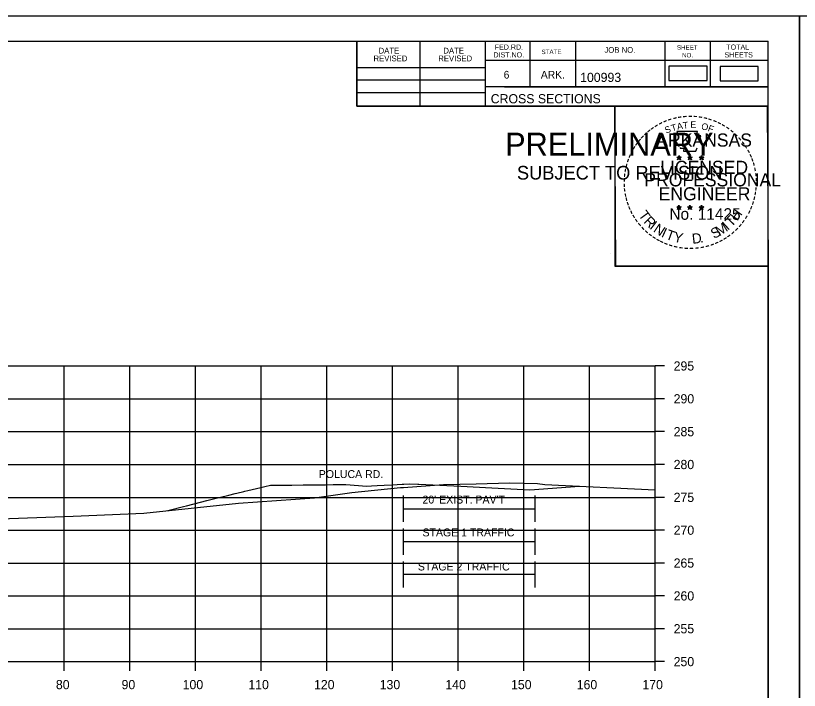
# Model space of a CAD drawing. Extents: x 4667 to 1632277, y -2100 to 724501.
# Drawn here: x 5849.8 to 5969.1, y -786.4 to -683.7 of the extents above; entities that cross this region are included whole.
import ezdxf

# ---------------------------------------------------------------- set-up
doc = ezdxf.new("R2010")
doc.units = 0
for name, color, linetype in [('Default', 7, 'Continuous'), ('R_Axis', 7, 'Continuous'), ('R_Axis Annot', 7, 'Continuous'), ('R_Border', 7, 'Continuous'), ('R_Border PE', 7, 'Continuous'), ('R_Border Prem', 7, 'Continuous'), ('R_Drive', 7, 'Continuous'), ('R_Exist Surface', 7, 'Continuous'), ('R_Fin Surface', 7, 'Continuous'), ('R_Grid', 7, 'Continuous'), ('R_No Plot', 7, 'Continuous'), ('R_Temp Easement', 7, 'Continuous')]:
    doc.layers.add(name, color=color, linetype=linetype)

msp = doc.modelspace()

# ---------------------------------------------------------------- linework, layer by layer
at = {"layer": 'Default'}
for points in [[(5949.24, -693.61), (5955.07, -693.61), (5955.07, -691.42), (5949.24, -691.42)], [(5957.04, -693.66), (5962.87, -693.66), (5962.87, -691.47), (5957.04, -691.47)]]:
    msp.add_lwpolyline(points, close=True, dxfattribs=at)
at = {"layer": 'R_Axis'}
for p, q in [((5947.18, -782.05), (5947.18, -737.05)), ((5948.58, -737.05), (5947.18, -737.05)), ((5948.58, -742.05), (5947.18, -742.05)), ((5948.58, -747.05), (5947.18, -747.05)), ((5948.58, -752.05), (5947.18, -752.05)), ((5948.58, -757.05), (5947.18, -757.05)), ((5948.58, -762.05), (5947.18, -762.05)), ((5948.58, -767.05), (5947.18, -767.05)), ((5948.58, -772.05), (5947.18, -772.05)), ((5948.58, -777.05), (5947.18, -777.05)), ((5667.18, -782.05), (5947.18, -782.05)), ((5857.18, -783.45), (5857.18, -782.05)), ((5867.18, -783.45), (5867.18, -782.05)), ((5877.18, -783.45), (5877.18, -782.05)), ((5887.18, -783.45), (5887.18, -782.05)), ((5897.18, -783.45), (5897.18, -782.05)), ((5907.18, -783.45), (5907.18, -782.05)), ((5917.18, -783.45), (5917.18, -782.05)), ((5927.18, -783.45), (5927.18, -782.05)), ((5937.18, -783.45), (5937.18, -782.05)), ((5947.18, -783.45), (5947.18, -782.05)), ((5948.58, -782.05), (5947.18, -782.05))]:
    msp.add_line(p, q, dxfattribs=at)
at = {"layer": 'R_Border'}
for p, q in [((5648.18, -687.63), (5964.36, -687.63)), ((5901.72, -697.51), (5901.72, -687.63)), ((5911.4, -697.51), (5911.4, -687.63)), ((5921.26, -687.63), (5921.26, -697.51)), ((5928.1, -687.63), (5928.1, -694.57)), ((5935.04, -687.63), (5935.04, -694.57)), ((5948.62, -687.63), (5948.62, -694.57)), ((5955.56, -687.63), (5955.56, -694.57)), ((5964.36, -893.09), (5964.36, -687.63)), ((5964.36, -690.57), (5921.26, -690.57)), ((5964.36, -690.55), (5964.36, -690.55)), ((5901.72, -691.65), (5921.26, -691.65)), ((5901.72, -693.51), (5921.26, -693.51)), ((5901.72, -695.45), (5921.26, -695.45)), ((5964.36, -694.57), (5921.26, -694.57)), ((5924.22, -694.57), (5964.36, -694.57)), ((5964.36, -697.51), (5901.72, -697.51))]:
    msp.add_line(p, q, dxfattribs=at)
at = {"layer": 'R_Border PE'}
for p, q in [((5950.8, -705), (5950.76, -705.26)), ((5950.8, -705.37), (5950.8, -705)), ((5950.8, -705), (5950.85, -705.25)), ((5952.47, -705), (5952.43, -705.26)), ((5952.47, -705.37), (5952.47, -705)), ((5952.47, -705), (5952.52, -705.25)), ((5954.23, -705.02), (5954.19, -705.27)), ((5954.23, -705.38), (5954.23, -705.02)), ((5954.23, -705.02), (5954.28, -705.27)), ((5950.45, -705.26), (5950.8, -705.37)), ((5950.45, -705.26), (5950.7, -705.3)), ((5950.45, -705.26), (5950.69, -705.38)), ((5950.58, -705.67), (5950.8, -705.37)), ((5950.58, -705.67), (5950.71, -705.42)), ((5950.58, -705.67), (5950.8, -705.45)), ((5951.15, -705.26), (5950.8, -705.37)), ((5951.01, -705.67), (5950.8, -705.37)), ((5951.01, -705.67), (5950.8, -705.45)), ((5951.15, -705.26), (5950.86, -705.31)), ((5951.01, -705.67), (5950.87, -705.37)), ((5951.15, -705.26), (5950.94, -705.36)), ((5952.12, -705.26), (5952.47, -705.37)), ((5952.12, -705.26), (5952.37, -705.3)), ((5952.12, -705.26), (5952.36, -705.38)), ((5952.25, -705.67), (5952.47, -705.37)), ((5952.25, -705.67), (5952.38, -705.42)), ((5952.25, -705.67), (5952.47, -705.45)), ((5952.82, -705.26), (5952.47, -705.37)), ((5952.68, -705.67), (5952.47, -705.37)), ((5952.68, -705.67), (5952.47, -705.45)), ((5952.82, -705.26), (5952.53, -705.31)), ((5952.68, -705.67), (5952.54, -705.37)), ((5952.82, -705.26), (5952.61, -705.36)), ((5953.88, -705.27), (5954.23, -705.38)), ((5953.88, -705.27), (5954.14, -705.31)), ((5953.88, -705.27), (5954.12, -705.39)), ((5954.02, -705.68), (5954.23, -705.38)), ((5954.02, -705.68), (5954.14, -705.43)), ((5954.02, -705.68), (5954.23, -705.46)), ((5954.58, -705.27), (5954.23, -705.38)), ((5954.45, -705.68), (5954.23, -705.38)), ((5954.45, -705.68), (5954.23, -705.46)), ((5954.58, -705.27), (5954.29, -705.32)), ((5954.45, -705.68), (5954.31, -705.39)), ((5954.58, -705.27), (5954.38, -705.37)), ((5950.45, -712.83), (5950.79, -712.94)), ((5950.45, -712.83), (5950.7, -712.88)), ((5950.45, -712.83), (5950.68, -712.95)), ((5950.58, -713.24), (5950.79, -712.94)), ((5950.58, -713.24), (5950.7, -712.99)), ((5950.58, -713.24), (5950.79, -713.02)), ((5950.79, -712.58), (5950.75, -712.83)), ((5950.79, -712.94), (5950.79, -712.58)), ((5950.79, -712.58), (5950.84, -712.83)), ((5951.14, -712.83), (5950.79, -712.94)), ((5951.01, -713.24), (5950.79, -712.94)), ((5951.01, -713.24), (5950.79, -713.02)), ((5951.14, -712.83), (5950.86, -712.88)), ((5951.01, -713.24), (5950.87, -712.95)), ((5951.14, -712.83), (5950.94, -712.93)), ((5952.11, -712.83), (5952.46, -712.94)), ((5952.11, -712.83), (5952.37, -712.88)), ((5952.11, -712.83), (5952.35, -712.95)), ((5952.25, -713.24), (5952.46, -712.94)), ((5952.25, -713.24), (5952.37, -712.99)), ((5952.25, -713.24), (5952.46, -713.02)), ((5952.46, -712.58), (5952.42, -712.83)), ((5952.46, -712.94), (5952.46, -712.58)), ((5952.46, -712.58), (5952.51, -712.83)), ((5952.81, -712.83), (5952.46, -712.94)), ((5952.68, -713.24), (5952.46, -712.94)), ((5952.68, -713.24), (5952.46, -713.02)), ((5952.81, -712.83), (5952.52, -712.88)), ((5952.68, -713.24), (5952.54, -712.95)), ((5952.81, -712.83), (5952.61, -712.93)), ((5953.88, -712.84), (5954.23, -712.95)), ((5953.88, -712.84), (5954.13, -712.89)), ((5953.88, -712.84), (5954.12, -712.96)), ((5954.01, -713.25), (5954.23, -712.95)), ((5954.01, -713.25), (5954.14, -713)), ((5954.01, -713.25), (5954.23, -713.03)), ((5954.23, -712.59), (5954.19, -712.84)), ((5954.23, -712.95), (5954.23, -712.59)), ((5954.23, -712.59), (5954.28, -712.84)), ((5954.58, -712.84), (5954.23, -712.95)), ((5954.44, -713.25), (5954.23, -712.95)), ((5954.44, -713.25), (5954.23, -713.03)), ((5954.58, -712.84), (5954.29, -712.89)), ((5954.44, -713.25), (5954.31, -712.96)), ((5954.58, -712.84), (5954.37, -712.94))]:
    msp.add_line(p, q, dxfattribs=at)
for points in [[(5950.49, -701.38), (5950.76, -702.21)], [(5954, -702.3), (5954.14, -702.02), (5953.46, -702.04), (5953.61, -701.38), (5950.49, -701.38)], [(5950.98, -703.8), (5950.98, -703.89), (5951.55, -703.91), (5951.49, -704.38), (5953.36, -704.38), (5953.56, -703.85)], [(5950.8, -705), (5951.01, -705.67), (5950.45, -705.26), (5951.15, -705.26), (5950.58, -705.67), (5950.8, -705)], [(5952.47, -705), (5952.68, -705.67), (5952.12, -705.26), (5952.82, -705.26), (5952.25, -705.67), (5952.47, -705)], [(5954.23, -705.02), (5954.45, -705.68), (5953.88, -705.27), (5954.58, -705.27), (5954.02, -705.68), (5954.23, -705.02)], [(5950.79, -712.58), (5951.01, -713.24), (5950.45, -712.83), (5951.14, -712.83), (5950.58, -713.24), (5950.79, -712.58)], [(5952.46, -712.58), (5952.68, -713.24), (5952.11, -712.83), (5952.81, -712.83), (5952.25, -713.24), (5952.46, -712.58)], [(5954.23, -712.59), (5954.44, -713.25), (5953.88, -712.84), (5954.58, -712.84), (5954.01, -713.25), (5954.23, -712.59)]]:
    msp.add_lwpolyline(points, dxfattribs=at)
for centre, radius in [((5950.8, -705.37), 0.172), ((5950.8, -705.37), 0.145), ((5950.8, -705.37), 0.116), ((5950.8, -705.37), 0.0991), ((5950.8, -705.37), 0.0747), ((5950.8, -705.37), 0.0495), ((5950.8, -705.37), 0.0296), ((5952.47, -705.37), 0.172), ((5952.47, -705.37), 0.145), ((5952.47, -705.37), 0.116), ((5952.47, -705.37), 0.0991), ((5952.47, -705.37), 0.0747), ((5952.47, -705.37), 0.0495), ((5952.47, -705.37), 0.0296), ((5954.23, -705.38), 0.172), ((5954.23, -705.38), 0.145), ((5954.23, -705.38), 0.116), ((5954.23, -705.38), 0.0991), ((5954.23, -705.38), 0.0747), ((5954.23, -705.38), 0.0495), ((5954.23, -705.38), 0.0296), ((5950.79, -712.94), 0.172), ((5950.79, -712.94), 0.145), ((5950.79, -712.94), 0.116), ((5950.79, -712.94), 0.0991), ((5950.79, -712.94), 0.0747), ((5950.79, -712.94), 0.0495), ((5950.79, -712.94), 0.0296), ((5952.46, -712.94), 0.172), ((5952.46, -712.94), 0.145), ((5952.46, -712.94), 0.116), ((5952.46, -712.94), 0.0991), ((5952.46, -712.94), 0.0747), ((5952.46, -712.94), 0.0495), ((5952.46, -712.94), 0.0296), ((5954.23, -712.95), 0.172), ((5954.23, -712.95), 0.145), ((5954.23, -712.95), 0.116), ((5954.23, -712.95), 0.0991), ((5954.23, -712.95), 0.0747), ((5954.23, -712.95), 0.0495), ((5954.23, -712.95), 0.0296)]:
    msp.add_circle(centre, radius, dxfattribs=at)
at = {"layer": 'R_Exist Surface'}
msp.add_lwpolyline([(5834.92, -760.78), (5858.55, -759.92), (5869.29, -759.45), (5883.72, -757.95), (5895.29, -757.12), (5900.96, -756.33), (5908.4, -755.54), (5908.87, -755.53), (5914.95, -755.09), (5919.93, -754.98), (5925, -754.86), (5929.27, -754.93), (5930.38, -755.08), (5947.18, -755.92)], dxfattribs=at)
at = {"layer": 'R_Fin Surface'}
msp.add_lwpolyline([(5872.98, -759.07), (5875.35, -758.45), (5875.83, -758.33), (5877.93, -757.79), (5878.92, -757.54), (5880.34, -757.19), (5881.82, -756.82), (5882.24, -756.72), (5883.21, -756.48), (5883.46, -756.42), (5884.54, -756.16), (5884.68, -756.13), (5885.15, -756.02), (5887.11, -755.56), (5887.74, -755.42), (5888.6, -755.22), (5889.45, -755.21), (5889.54, -755.21), (5889.66, -755.21), (5891.85, -755.18), (5893.55, -755.16), (5894.05, -755.15), (5895.48, -755.13), (5896.14, -755.13), (5896.95, -755.12), (5898.15, -755.1), (5898.68, -755.1), (5899.15, -755.09), (5899.64, -755.08), (5900.08, -755.08), (5903.26, -755.35), (5903.98, -755.3), (5904.84, -755.25), (5905.88, -755.19), (5907.13, -755.12), (5908.63, -755.04), (5908.75, -755.04), (5908.88, -755.03), (5909.82, -754.98), (5911.01, -755.04), (5911.16, -755.05), (5917.57, -755.37), (5922.28, -755.6), (5924.23, -755.7), (5928.1, -755.89), (5935.64, -755.34)], dxfattribs=at)
at = {"layer": 'R_Grid'}
for p, q in [((5667.18, -737.05), (5947.18, -737.05)), ((5857.18, -782.05), (5857.18, -737.05)), ((5867.18, -782.05), (5867.18, -737.05)), ((5877.18, -782.05), (5877.18, -737.05)), ((5887.18, -782.05), (5887.18, -737.05)), ((5897.18, -782.05), (5897.18, -737.05)), ((5907.18, -782.05), (5907.18, -737.05)), ((5917.18, -782.05), (5917.18, -737.05)), ((5927.18, -782.05), (5927.18, -737.05)), ((5937.18, -782.05), (5937.18, -737.05)), ((5947.18, -782.05), (5947.18, -737.05)), ((5667.18, -742.05), (5947.18, -742.05)), ((5667.18, -747.05), (5947.18, -747.05)), ((5667.18, -752.05), (5947.18, -752.05)), ((5667.18, -757.05), (5947.18, -757.05)), ((5667.18, -762.05), (5947.18, -762.05)), ((5667.18, -767.05), (5947.18, -767.05)), ((5667.18, -772.05), (5947.18, -772.05)), ((5667.18, -777.05), (5947.18, -777.05)), ((5667.18, -782.05), (5947.18, -782.05))]:
    msp.add_line(p, q, dxfattribs=at)
at = {"layer": 'R_No Plot'}
for p, q in [((5635.78, -683.74), (5969.12, -683.74)), ((5940.4, -719.97), (5940.4, -719.97))]:
    msp.add_line(p, q, dxfattribs=at)
for points in [[(5635.78, -683.74), (5969.12, -683.74), (5969.12, -897.08), (5635.78, -897.08)], [(5969.12, -683.74), (6302.46, -683.74), (6302.46, -897.08), (5969.12, -897.08)], [(5882.1, -687.63), (5901.72, -687.63), (5901.72, -697.51), (5917.84, -697.51), (5941.04, -697.51), (5941.04, -721.84), (5964.36, -721.84), (5964.36, -893.09), (5648.18, -893.09), (5648.18, -687.63)], [(5941.04, -697.51), (5964.24, -697.51), (5964.36, -721.84), (5941.16, -721.84)]]:
    msp.add_lwpolyline(points, close=True, dxfattribs=at)
at = {"layer": 'R_Temp Easement'}
for p, q in [((5908.87, -760.79), (5908.87, -756.79)), ((5928.87, -760.79), (5928.87, -756.79)), ((5908.87, -758.79), (5928.87, -758.79)), ((5908.87, -765.79), (5908.87, -761.79)), ((5928.87, -765.79), (5928.87, -761.79)), ((5908.87, -763.79), (5928.87, -763.79)), ((5908.87, -770.79), (5908.87, -766.79)), ((5928.87, -770.79), (5928.87, -766.79)), ((5928.87, -768.79), (5908.87, -768.79))]:
    msp.add_line(p, q, dxfattribs=at)

# ---------------------------------------------------------------- texts
at = {"layer": 'R_Axis Annot'}
for s, p in [('295', (5949.98, -737.75)), ('290', (5949.98, -742.75)), ('285', (5949.98, -747.75)), ('280', (5949.98, -752.75)), ('275', (5949.98, -757.75)), ('270', (5949.98, -762.75)), ('265', (5949.98, -767.75)), ('260', (5949.98, -772.75)), ('255', (5949.98, -777.75)), ('250', (5949.98, -782.75)), ('80', (5855.92, -786.25)), ('90', (5865.92, -786.25)), ('100', (5875.22, -786.25)), ('110', (5885.22, -786.25)), ('120', (5895.22, -786.25)), ('130', (5905.22, -786.25)), ('140', (5915.22, -786.25)), ('150', (5925.22, -786.25)), ('160', (5935.22, -786.25)), ('170', (5945.22, -786.25))]:
    msp.add_text(s, height=1.4, dxfattribs=at).set_placement(p)
at = {"layer": 'R_Border'}
for s, height, p in [('FED.RD.', 0.782, (5922.74, -688.91)), ('SHEET', 0.684, (5950.48, -688.91)), ('TOTAL', 0.782, (5958, -688.91)), ('DATE', 0.879, (5905.06, -689.5)), ('DATE', 0.879, (5914.92, -689.5)), ('DIST.NO.', 0.782, (5922.54, -690.09)), ('STATE', 0.684, (5929.86, -689.59)), ('JOB NO.', 0.879, (5939.44, -689.39)), ('NO.', 0.684, (5951.26, -690.09)), ('SHEETS', 0.782, (5957.72, -690.09)), ('REVISED', 0.879, (5904.28, -690.68)), ('REVISED', 0.879, (5914.14, -690.68)), ('6', 1.17, (5924.1, -693.31)), ('ARK.', 1.172, (5929.76, -693.31)), ('100993', 1.4, (5935.74, -693.83)), ('CROSS SECTIONS', 1.4, (5922.13, -697.08))]:
    msp.add_text(s, height=height, rotation=360, dxfattribs=at).set_placement(p)
at = {"layer": 'R_Border PE'}
for s, height, rotation, p in [('-', 1.6, 13.6301, (5949.99, -700.01)), ('-', 1.6, 10.2193, (5950.67, -699.85)), ('-', 1.6, 5.8968, (5951.39, -699.74)), ('-', 1.6, 0.1862, (5952.17, -699.67)), ('-', 1.6, 357.743, (5952.89, -699.68)), ('-', 1.6, 352.1617, (5953.63, -699.74)), ('-', 1.6, 347.2049, (5954.35, -699.85)), ('-', 1.6, 34.0636, (5947.37, -701.21)), ('-', 1.6, 28.7918, (5947.97, -700.84)), ('-', 1.6, 24.3072, (5948.6, -700.52)), ('-', 1.6, 19.1761, (5949.24, -700.25)), ('T', 1, 16.4036, (5949.76, -701.37)), ('A', 1, 11.2132, (5950.58, -701.12)), ('T', 1, 6.0228, (5951.43, -700.95)), ('E', 1, 0.8323, (5952.54, -700.84)), ('O', 1, 350.4515, (5954.14, -701.05)), ('F', 1, 340.0707, (5955.1, -701.28)), ('-', 1.6, 342.3362, (5954.99, -700.01)), ('-', 1.6, 337.8551, (5955.72, -700.23)), ('-', 1.6, 334.1211, (5956.35, -700.5)), ('-', 1.6, 329.6409, (5956.93, -700.78)), ('-', 1.6, 42.9622, (5945.89, -702.4)), ('-', 1.6, 38.9507, (5946.32, -701.98)), ('-', 1.6, 36.2317, (5946.8, -701.6)), ('S', 1, 21.594, (5948.84, -701.7)), ('-', 1.6, 325.8627, (5957.58, -701.14)), ('-', 1.6, 320.5297, (5958.19, -701.57)), ('-', 1.6, 50.6142, (5945.04, -703.36)), ('-', 1.6, 48.423, (5945.44, -702.88)), ('ARKANSAS', 2, 360, (5947.34, -703.67)), ('-', 1.6, 315.5786, (5958.78, -702.06)), ('-', 1.6, 309.8797, (5959.35, -702.61)), ('-', 1.6, 58.0706, (5944.3, -704.46)), ('-', 1.6, 54.2325, (5944.62, -703.93)), ('-', 1.6, 306.6522, (5959.88, -703.21)), ('-', 1.4, 303.6753, (5960.36, -703.78)), ('-', 1.6, 67.7743, (5943.73, -705.68)), ('-', 1.6, 62.8713, (5943.98, -705.07)), ('-', 1.6, 299.6684, (5960.68, -704.38)), ('-', 1.6, 294.6628, (5961.01, -705)), ('-', 1.6, 75.461, (5943.31, -707.03)), ('-', 1.6, 72.3945, (5943.51, -706.31)), ('LICENSED', 2, 360, (5947.94, -707.82)), ('DWB', 0.01, 360, (5950.79, -705.37)), ('DWB', 0.01, 360, (5952.46, -705.37)), ('DWB', 0.01, 360, (5954.22, -705.38)), ('-', 1.6, 290.5728, (5961.26, -705.57)), ('-', 1.6, 285.1233, (5961.5, -706.15)), ('-', 1.6, 81.2013, (5943.18, -707.74)), ('-', 1.6, 280.5493, (5961.7, -706.9)), ('-', 1.6, 89.0622, (5943.08, -709.13)), ('-', 1.6, 85.1863, (5943.1, -708.43)), ('PROFESSIONAL', 2, 360, (5945.52, -709.72)), ('-', 1.6, 276.5962, (5961.86, -707.66)), ('-', 1.6, 274.3301, (5961.92, -708.39)), ('-', 1.6, 94.1959, (5943.11, -709.86)), ('ENGINEER', 2, 360, (5947.7, -711.85)), ('-', 1.6, 263.5172, (5961.94, -709.68)), ('-', 1.6, 269.9407, (5961.95, -709.02)), ('-', 1.6, 98.9479, (5943.18, -710.52)), ('-', 1.6, 101.7149, (5943.32, -711.26)), ('-', 1.6, 260.9953, (5961.86, -710.34)), ('-', 1.6, 105.4578, (5943.48, -711.85)), ('-', 1.6, 109.0874, (5943.7, -712.48)), ('-', 1.6, 252.8681, (5961.57, -711.74)), ('-', 1.6, 255.7626, (5961.75, -711.02)), ('-', 1.6, 114.0643, (5943.95, -713.08)), ('-', 1.6, 115.7289, (5944.25, -713.7)), ('T', 1.54, 306.0406, (5944.55, -714.1)), ('No. 11425', 1.757, 360, (5949.33, -714.8)), ('DWB', 0.01, 360, (5950.78, -712.95)), ('DWB', 0.01, 360, (5952.45, -712.95)), ('DWB', 0.01, 360, (5954.22, -712.96)), ('H', 1.54, 54.6088, (5959.67, -715.07)), ('-', 1.6, 244.6197, (5961.09, -713.04)), ('-', 1.6, 247.8887, (5961.35, -712.41)), ('-', 1.6, 120.4471, (5944.61, -714.28)), ('-', 1.6, 125.8934, (5945.01, -714.84)), ('R', 1.54, 314.005, (5945.32, -715.15)), ('T', 1.54, 46.6444, (5958.78, -716.01)), ('-', 1.6, 239.0712, (5960.69, -713.79)), ('-', 1.6, 130.7181, (5945.48, -715.39)), ('-', 1.6, 134.2238, (5945.99, -715.94)), ('I', 1.54, 321.9694, (5946.22, -716.08)), ('N', 1.54, 326.5002, (5946.78, -716.55)), ('S', 1.54, 26.9312, (5956.1, -717.74)), ('M', 1.54, 32.6563, (5956.94, -717.34)), ('I', 1.54, 42.1136, (5958.22, -716.49)), ('-', 1.6, 231.2538, (5959.86, -715.01)), ('-', 1.6, 233.8452, (5960.29, -714.44)), ('-', 1.6, 138.9338, (5946.52, -716.4)), ('-', 1.6, 144.6463, (5947.07, -716.81)), ('I', 1.54, 335.3603, (5947.99, -717.34)), ('T', 1.54, 339.8912, (5948.65, -717.67)), ('Y', 1.54, 347.8556, (5949.87, -718.11)), ('D', 1.54, 6.3969, (5952.85, -718.47)), ('-', 1.6, 215.7363, (5958.31, -716.55)), ('-', 1.6, 221.0851, (5958.86, -716.08)), ('-', 1.6, 225.7653, (5959.38, -715.57)), ('-', 1.6, 148.0898, (5947.64, -717.18)), ('-', 1.6, 151.5704, (5948.21, -717.51)), ('-', 1.6, 154.6002, (5948.74, -717.75)), ('-', 1.6, 158.5612, (5949.36, -718.01)), ('.', 1.54, 13.7642, (5954.05, -718.34)), ('-', 1.6, 204.2516, (5956.6, -717.61)), ('-', 1.6, 207.3568, (5957.22, -717.29)), ('-', 1.6, 212.2491, (5957.78, -716.94)), ('-', 1.6, 162.7983, (5950.05, -718.22)), ('-', 1.6, 167.5555, (5950.76, -718.38)), ('-', 1.6, 173.1155, (5951.53, -718.49)), ('-', 1.6, 176.5183, (5952.28, -718.55)), ('-', 1.6, 181.5918, (5953.03, -718.53)), ('-', 1.6, 185.8167, (5953.84, -718.45)), ('-', 1.6, 191.2858, (5954.57, -718.32)), ('-', 1.6, 195.4743, (5955.3, -718.12)), ('-', 1.6, 200.7184, (5955.98, -717.88))]:
    msp.add_text(s, height=height, rotation=rotation, dxfattribs=at).set_placement(p)
at = {"layer": 'R_Border Prem'}
for s, height, p in [('PRELIMINARY', 3.5, (5924.32, -705.05)), ('DWB', 0.01, (5925.06, -703.2)), ('SUBJECT TO REVISION', 2.0751, (5926.12, -708.68))]:
    msp.add_text(s, height=height, rotation=360, dxfattribs=at).set_placement(p)
at = {"layer": 'R_Drive'}
msp.add_text('POLUCA RD.', height=1.2, dxfattribs=at).set_placement((5895.95, -754.11))
at = {"layer": 'R_Temp Easement'}
for s, height, p in [("20' EXIST. PAV'T", 1.2, (5911.74, -757.99)), ('STAGE 1 TRAFFIC', 1.2, (5911.74, -762.99)), ('STAGE 2 TRAFFIC', 1.1985, (5911.04, -768.18))]:
    msp.add_text(s, height=height, dxfattribs=at).set_placement(p)

doc.saveas('drawing.dxf')
